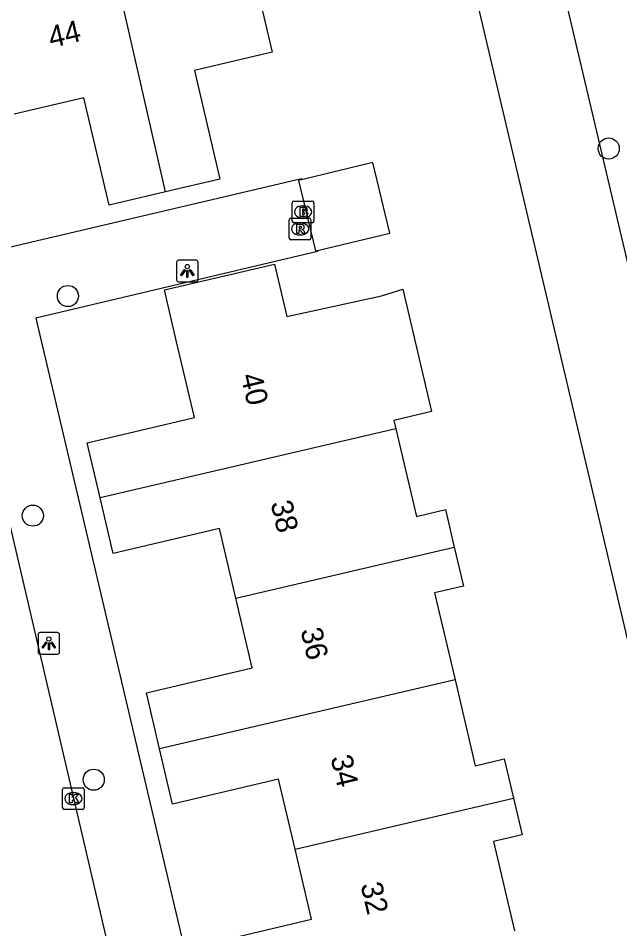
# Model space of a CAD drawing. Extents: x 158038 to 159242, y 380133 to 381214.
# Drawn here: x 158628.91 to 158656.77, y 380931.84 to 380973.99 of the extents above; entities that cross this region are included whole.
import ezdxf

# ---------------------------------------------------------------- set-up
doc = ezdxf.new("R2010")
doc.units = 0
for name, color, linetype in [('IMGEO_Boom', 7, 'Continuous'), ('IMGEO_Brandkraan', 7, 'Continuous'), ('IMGEO_Groenvoorziening', 7, 'Continuous'), ('IMGEO_Kolk', 7, 'Continuous'), ('IMGEO_Lichtpunt', 7, 'Continuous'), ('IMGEO_Pand', 7, 'Continuous'), ('IMGEO_Pand_nummerreeks', 7, 'Continuous'), ('IMGEO_Rijbaan_lokaal_open', 7, 'Continuous'), ('IMGEO_Rioolput', 7, 'Continuous'), ('IMGEO_Voetpad_open', 7, 'Continuous')]:
    doc.layers.add(name, color=color, linetype=linetype)

msp = doc.modelspace()

# ---------------------------------------------------------------- linework, layer by layer
at = {"layer": 'IMGEO_Boom'}
for centre in [(158656.258, 380967.956), (158631.215, 380961.127), (158629.59, 380950.962), (158632.412, 380938.737)]:
    msp.add_circle(centre, 0.489, dxfattribs=at)
at = {"layer": 'IMGEO_Brandkraan'}
for p, q in [((158641.68, 380965.524), (158642.532, 380965.524)), ((158641.605, 380964.598), (158641.605, 380965.45)), ((158642.093, 380965.304), (158642.118, 380965.304)), ((158642.606, 380965.45), (158642.606, 380964.598)), ((158642.116, 380964.744), (158642.091, 380964.744)), ((158642.532, 380964.524), (158641.68, 380964.524))]:
    msp.add_line(p, q, dxfattribs=at)
for points in [[(158641.68, 380965.524), (158642.532, 380965.524)], [(158641.605, 380964.598), (158641.605, 380965.45)], [(158641.953, 380965.224), (158641.953, 380964.824), (158642.166, 380964.824)], [(158642.184, 380965.224), (158641.953, 380965.224)], [(158642.132, 380965.143), (158642.078, 380965.143), (158642.078, 380965.067)], [(158642.606, 380965.45), (158642.606, 380964.598)], [(158642.078, 380965.067), (158642.131, 380965.067)], [(158642.14, 380964.991), (158642.078, 380964.991), (158642.078, 380964.91)], [(158642.078, 380964.91), (158642.14, 380964.91)], [(158642.532, 380964.524), (158641.68, 380964.524)]]:
    msp.add_lwpolyline(points, dxfattribs=at)
for centre, radius, start, end in [((158641.682, 380965.448), 0.0765, 91.552, 178.448), ((158641.682, 380965.448), 0.0765, 91.552, 178.448), ((158642.53, 380965.448), 0.0765, 1.552, 88.448), ((158642.53, 380965.448), 0.0765, 1.552, 88.448), ((158642.133, 380965.105), 0.0379, 267.8285, 90.9355), ((158642.188, 380965.079), 0.145, 59.4692, 91.5367), ((158642.213, 380965.126), 0.0922, 285.5137, 58.1501), ((158642.141, 380964.95), 0.0404, 269.8759, 90.5077), ((158642.172, 380965.075), 0.251, 268.6676, 293.5347), ((158642.218, 380964.934), 0.105, 301.3115, 78.989), ((158641.682, 380964.6), 0.0765, 181.552, 268.448), ((158641.682, 380964.6), 0.0765, 181.552, 268.448), ((158642.53, 380964.6), 0.0765, 271.552, 358.448), ((158642.53, 380964.6), 0.0765, 271.552, 358.448)]:
    msp.add_arc(centre, radius, start, end, dxfattribs=at)
for centre, major_axis, ratio, start_param, end_param in [((158642.092, 380965.024), (-0.387, 0.002), 0.722429, 4.712389, 7.853982), ((158642.117, 380965.024), (-0.39, 0.002), 0.717154, 1.570796, 4.712389)]:
    msp.add_ellipse(centre, major_axis=major_axis, ratio=ratio, start_param=start_param, end_param=end_param, dxfattribs=at)
at = {"layer": 'IMGEO_Groenvoorziening'}
for points in [[(158649.276, 380995.98), (158661.198, 380945.385)], [(158657.305, 380944.468), (158645.377, 380995.088)]]:
    msp.add_lwpolyline(points, dxfattribs=at)
at = {"layer": 'IMGEO_Kolk'}
for p, q in [((158630.97, 380937.438), (158630.97, 380938.29)), ((158631.045, 380938.364), (158631.897, 380938.364)), ((158631.458, 380938.144), (158631.483, 380938.144)), ((158631.971, 380938.29), (158631.971, 380937.438)), ((158631.897, 380937.364), (158631.045, 380937.364)), ((158631.481, 380937.584), (158631.456, 380937.584))]:
    msp.add_line(p, q, dxfattribs=at)
for points in [[(158630.97, 380937.438), (158630.97, 380938.29)], [(158631.045, 380938.364), (158631.897, 380938.364)], [(158631.971, 380938.29), (158631.971, 380937.438)], [(158631.291, 380938.064), (158631.414, 380938.064), (158631.414, 380937.913), (158631.544, 380938.064), (158631.708, 380938.064), (158631.562, 380937.913), (158631.715, 380937.664), (158631.563, 380937.664), (158631.478, 380937.828), (158631.414, 380937.761), (158631.414, 380937.664), (158631.291, 380937.664), (158631.291, 380938.064)], [(158631.897, 380937.364), (158631.045, 380937.364)]]:
    msp.add_lwpolyline(points, dxfattribs=at)
for centre, start, end in [((158631.047, 380938.288), 91.552, 178.448), ((158631.047, 380938.288), 91.552, 178.448), ((158631.895, 380938.288), 1.552, 88.448), ((158631.895, 380938.288), 1.552, 88.448), ((158631.047, 380937.44), 181.552, 268.448), ((158631.047, 380937.44), 181.552, 268.448), ((158631.895, 380937.44), 271.552, 358.448), ((158631.895, 380937.44), 271.552, 358.448)]:
    msp.add_arc(centre, 0.0765, start, end, dxfattribs=at)
for centre, major_axis, ratio, start_param, end_param in [((158631.457, 380937.864), (-0.387, 0.002), 0.722429, 4.712389, 7.853982), ((158631.482, 380937.864), (-0.39, 0.002), 0.717154, 1.570796, 4.712389)]:
    msp.add_ellipse(centre, major_axis=major_axis, ratio=ratio, start_param=start_param, end_param=end_param, dxfattribs=at)
at = {"layer": 'IMGEO_Lichtpunt'}
for p, q in [((158636.246, 380962.691), (158636.246, 380961.884)), ((158636.246, 380962.691), (158636.246, 380961.884)), ((158637.148, 380962.786), (158636.34, 380962.786)), ((158637.148, 380962.786), (158636.34, 380962.786)), ((158637.242, 380961.884), (158637.242, 380962.691)), ((158637.242, 380961.884), (158637.242, 380962.691)), ((158636.34, 380961.79), (158637.148, 380961.79)), ((158636.34, 380961.79), (158637.148, 380961.79)), ((158629.833, 380945.453), (158629.833, 380944.646)), ((158629.833, 380945.453), (158629.833, 380944.646)), ((158630.735, 380945.548), (158629.927, 380945.548)), ((158630.735, 380945.548), (158629.927, 380945.548)), ((158630.829, 380944.646), (158630.829, 380945.453)), ((158630.829, 380944.646), (158630.829, 380945.453)), ((158629.927, 380944.552), (158630.735, 380944.552)), ((158629.927, 380944.552), (158630.735, 380944.552))]:
    msp.add_line(p, q, dxfattribs=at)
for points in [[(158636.62, 380962.355), (158636.659, 380962.327), (158636.471, 380962.065), (158636.433, 380962.092), (158636.62, 380962.355)], [(158636.722, 380962.307), (158636.769, 380962.307), (158636.769, 380961.985), (158636.722, 380961.985), (158636.722, 380962.307)], [(158636.832, 380962.327), (158636.87, 380962.354), (158637.057, 380962.092), (158637.018, 380962.064), (158636.832, 380962.327)], [(158630.207, 380945.117), (158630.246, 380945.089), (158630.058, 380944.827), (158630.02, 380944.854), (158630.207, 380945.117)], [(158630.309, 380945.069), (158630.356, 380945.069), (158630.356, 380944.747), (158630.309, 380944.747), (158630.309, 380945.069)], [(158630.419, 380945.089), (158630.457, 380945.116), (158630.644, 380944.854), (158630.605, 380944.826), (158630.419, 380945.089)]]:
    msp.add_lwpolyline(points, dxfattribs=at)
for centre in [(158636.745, 380962.489), (158630.332, 380945.251)]:
    msp.add_circle(centre, 0.0994, dxfattribs=at)
for centre, start, end in [((158636.34, 380962.691), 90, 180), ((158636.34, 380962.691), 90, 180), ((158637.148, 380962.691), 0, 90), ((158637.148, 380962.691), 0, 90), ((158636.34, 380961.884), 180, 270), ((158636.34, 380961.884), 180, 270), ((158637.148, 380961.884), 270, 0), ((158637.148, 380961.884), 270, 360), ((158629.927, 380945.453), 90, 180), ((158629.927, 380945.453), 90, 180), ((158630.735, 380945.453), 0, 90), ((158630.735, 380945.453), 0, 90), ((158629.927, 380944.646), 180, 270), ((158629.927, 380944.646), 180, 270), ((158630.735, 380944.646), 270, 0), ((158630.735, 380944.646), 270, 360)]:
    msp.add_arc(centre, 0.0946, start, end, dxfattribs=at)
at = {"layer": 'IMGEO_Pand'}
for points in [[(158632.27, 380981.102), (158633.941, 380981.495), (158634.268, 380980.105), (158638.618, 380981.129), (158640.668, 380972.423), (158637.072, 380971.576), (158638.257, 380966.543), (158635.728, 380965.948)], [(158635.728, 380965.948), (158632.27, 380981.102)], [(158635.728, 380965.948), (158633.128, 380965.336), (158631.957, 380970.308), (158628.727, 380969.548)], [(158642.766, 380963.241), (158646.117, 380964.045), (158645.335, 380967.303), (158642.037, 380966.512)], [(158642.037, 380966.512), (158641.899, 380966.479), (158642.681, 380963.221), (158642.766, 380963.241)], [(158632.704, 380951.792), (158632.106, 380954.333), (158637.072, 380955.502), (158636.246, 380959.007), (158635.681, 380961.411), (158640.782, 380962.611), (158641.355, 380960.178), (158645.73, 380961.137), (158646.718, 380961.44), (158648.049, 380955.785), (158646.305, 380955.374), (158646.396, 380954.986)], [(158646.396, 380954.986), (158632.704, 380951.792)], [(158646.396, 380954.986), (158647.352, 380950.926), (158648.695, 380951.242), (158649.103, 380949.508)], [(158638.99, 380947.136), (158638.23, 380950.365), (158633.312, 380949.207), (158632.704, 380951.792)], [(158638.99, 380947.136), (158649.103, 380949.508)], [(158649.103, 380949.508), (158649.529, 380947.699), (158648.196, 380947.385), (158649.145, 380943.356)], [(158635.458, 380940.168), (158634.847, 380942.763), (158639.748, 380943.917), (158638.99, 380947.136)], [(158649.145, 380943.356), (158635.458, 380940.168)], [(158649.145, 380943.356), (158650.08, 380939.385), (158651.416, 380939.7), (158651.844, 380937.88)], [(158641.734, 380935.522), (158640.97, 380938.766), (158636.06, 380937.61), (158635.458, 380940.168)], [(158641.734, 380935.522), (158651.844, 380937.88)], [(158651.844, 380937.88), (158652.243, 380936.186), (158650.923, 380935.875), (158651.897, 380931.736)], [(158638.221, 380928.552), (158637.613, 380931.132), (158642.497, 380932.281), (158641.734, 380935.522)]]:
    msp.add_lwpolyline(points, dxfattribs=at)
at = {"layer": 'IMGEO_Rijbaan_lokaal_open'}
msp.add_lwpolyline([(158604.948, 380953.741), (158626.595, 380958.735), (158635.531, 380920.48), (158638.865, 380921.332)], dxfattribs=at)
at = {"layer": 'IMGEO_Rioolput'}
for p, q in [((158641.467, 380963.808), (158641.467, 380964.66)), ((158641.542, 380964.734), (158642.394, 380964.734)), ((158642.468, 380964.66), (158642.468, 380963.808)), ((158641.955, 380964.514), (158641.98, 380964.514)), ((158641.978, 380963.954), (158641.953, 380963.954)), ((158642.394, 380963.734), (158641.542, 380963.734))]:
    msp.add_line(p, q, dxfattribs=at)
for points in [[(158641.467, 380963.808), (158641.467, 380964.66)], [(158641.542, 380964.734), (158642.394, 380964.734)], [(158642.468, 380964.66), (158642.468, 380963.808)], [(158642.056, 380964.432), (158641.804, 380964.434), (158641.804, 380964.034)], [(158641.982, 380964.353), (158641.928, 380964.353), (158641.928, 380964.272)], [(158641.928, 380964.272), (158641.98, 380964.272)], [(158641.804, 380964.034), (158641.928, 380964.034), (158641.928, 380964.196), (158641.939, 380964.196)], [(158641.986, 380964.167), (158642.057, 380964.034), (158642.197, 380964.034), (158642.132, 380964.16)], [(158642.394, 380963.734), (158641.542, 380963.734)]]:
    msp.add_lwpolyline(points, dxfattribs=at)
for centre, radius, start, end in [((158641.544, 380964.658), 0.0765, 91.552, 178.448), ((158641.544, 380964.658), 0.0765, 91.552, 178.448), ((158642.392, 380964.658), 0.0765, 1.552, 88.448), ((158642.392, 380964.658), 0.0765, 1.552, 88.448), ((158641.964, 380964.461), 0.19, 274.7715, 282.9687), ((158641.988, 380964.257), 0.0964, 77.0061, 93.1865), ((158642.002, 380964.314), 0.0378, 276.6634, 79.6772), ((158642.055, 380964.322), 0.109, 350.3612, 89.416), ((158642.053, 380964.322), 0.112, 277.5842, 350.9817), ((158641.544, 380963.81), 0.0765, 181.552, 268.448), ((158641.544, 380963.81), 0.0765, 181.552, 268.448), ((158641.938, 380964.143), 0.0533, 26.0293, 88.6989), ((158642.037, 380964.107), 0.108, 29.5134, 73.7905), ((158642.392, 380963.81), 0.0765, 271.552, 358.448), ((158642.392, 380963.81), 0.0765, 271.552, 358.448)]:
    msp.add_arc(centre, radius, start, end, dxfattribs=at)
for centre, major_axis, ratio, start_param, end_param in [((158641.954, 380964.234), (-0.387, 0.002), 0.722429, 4.712389, 7.853982), ((158641.979, 380964.234), (-0.39, 0.002), 0.717154, 1.570796, 4.712389)]:
    msp.add_ellipse(centre, major_axis=major_axis, ratio=ratio, start_param=start_param, end_param=end_param, dxfattribs=at)
at = {"layer": 'IMGEO_Voetpad_open'}
for points in [[(158591.091, 380956.193), (158591.161, 380956.043), (158591.244, 380955.9), (158591.34, 380955.765), (158591.447, 380955.638), (158591.565, 380955.522), (158591.693, 380955.417), (158591.83, 380955.324), (158591.974, 380955.244), (158592.125, 380955.176), (158592.282, 380955.123), (158592.443, 380955.083), (158592.607, 380955.059), (158592.772, 380955.048), (158592.937, 380955.053), (158593.102, 380955.073), (158593.264, 380955.107), (158593.422, 380955.155), (158593.46, 380955.169), (158642.026, 380966.562), (158642.037, 380966.512)], [(158642.766, 380963.241), (158642.778, 380963.188), (158629.733, 380960.108), (158638.865, 380921.332)]]:
    msp.add_lwpolyline(points, dxfattribs=at)

# ---------------------------------------------------------------- texts
at = {"layer": 'IMGEO_Pand_nummerreeks'}
for s, rotation, p in [('44', 13.2405, (158630.438, 380972.605)), ('40', 283.2627, (158639.205, 380957.441)), ('38', 283.2627, (158640.594, 380951.548)), ('36', 283.2627, (158641.982, 380945.658)), ('34', 283.2627, (158643.371, 380939.765)), ('32', 283.2627, (158644.759, 380933.874))]:
    msp.add_text(s, height=1, rotation=rotation, dxfattribs=at).set_placement(p)

doc.saveas('drawing.dxf')
